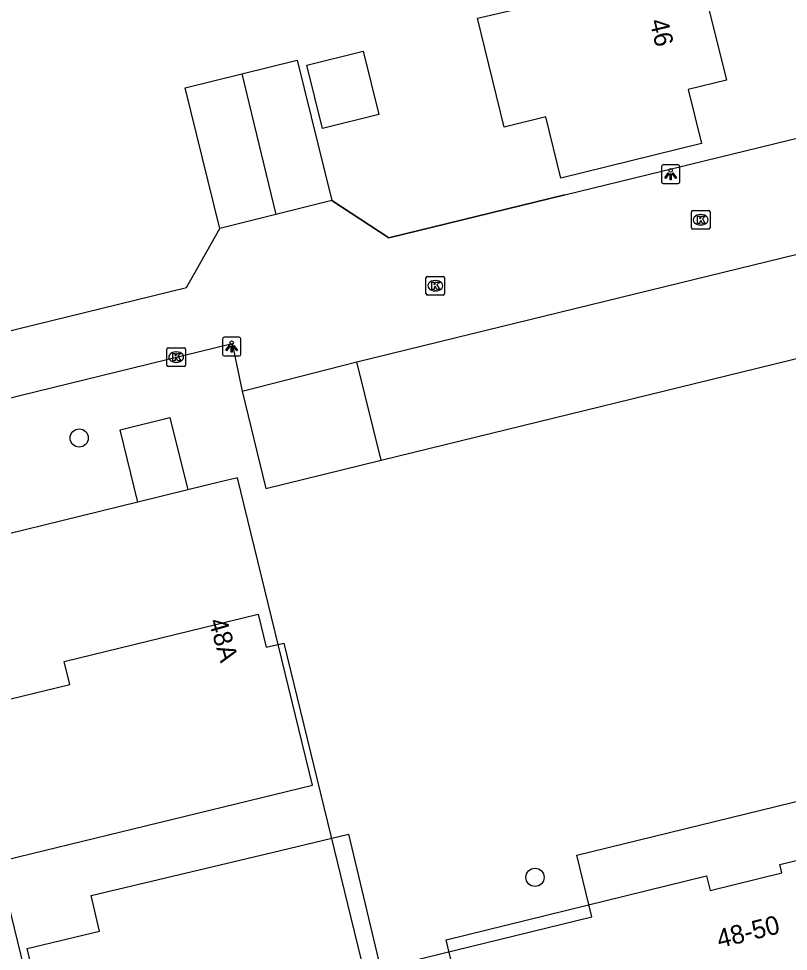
# Model space of a CAD drawing. Extents: x 158461 to 159795, y 387220 to 388672.
# Drawn here: x 159381.8 to 159423.2, y 387967 to 388017.1 of the extents above; entities that cross this region are included whole.
import ezdxf

# ---------------------------------------------------------------- set-up
doc = ezdxf.new("R2010")
doc.units = 0
for name, color, linetype in [('IMGEO_Boom', 7, 'Continuous'), ('IMGEO_Kolk', 7, 'Continuous'), ('IMGEO_Lichtpunt', 7, 'Continuous'), ('IMGEO_Muur', 7, 'Continuous'), ('IMGEO_Pand', 7, 'Continuous'), ('IMGEO_Pand_nummerreeks', 7, 'Continuous'), ('IMGEO_Pand_vergunning_verleend', 7, 'Continuous'), ('IMGEO_Parkeervlak_open', 7, 'Continuous'), ('IMGEO_Voetpad_open', 7, 'Continuous')]:
    doc.layers.add(name, color=color, linetype=linetype)

msp = doc.modelspace()

# ---------------------------------------------------------------- linework, layer by layer
at = {"layer": 'IMGEO_Boom'}
for centre in [(159385.034, 387994.594), (159409.539, 387970.996)]:
    msp.add_circle(centre, 0.489, dxfattribs=at)
at = {"layer": 'IMGEO_Kolk'}
for p, q in [((159418.021, 388006.818), (159418.873, 388006.818)), ((159417.946, 388005.892), (159417.946, 388006.744)), ((159418.434, 388006.598), (159418.459, 388006.598)), ((159418.947, 388006.744), (159418.947, 388005.892)), ((159418.873, 388005.818), (159418.021, 388005.818)), ((159418.457, 388006.038), (159418.432, 388006.038)), ((159403.674, 388002.35), (159403.674, 388003.202)), ((159403.749, 388003.276), (159404.601, 388003.276)), ((159404.162, 388003.056), (159404.187, 388003.056)), ((159404.675, 388003.202), (159404.675, 388002.35)), ((159404.185, 388002.496), (159404.16, 388002.496)), ((159404.601, 388002.276), (159403.749, 388002.276)), ((159389.746, 387998.514), (159389.746, 387999.366)), ((159389.821, 387999.44), (159390.673, 387999.44)), ((159390.747, 387999.366), (159390.747, 387998.514)), ((159390.234, 387999.22), (159390.259, 387999.22)), ((159390.673, 387998.44), (159389.821, 387998.44)), ((159390.257, 387998.66), (159390.232, 387998.66))]:
    msp.add_line(p, q, dxfattribs=at)
for points in [[(159418.021, 388006.818), (159418.873, 388006.818)], [(159417.946, 388005.892), (159417.946, 388006.744)], [(159418.267, 388006.518), (159418.39, 388006.518), (159418.39, 388006.367), (159418.52, 388006.518), (159418.684, 388006.518), (159418.538, 388006.367), (159418.691, 388006.118), (159418.539, 388006.118), (159418.454, 388006.282), (159418.39, 388006.215), (159418.39, 388006.118), (159418.267, 388006.118), (159418.267, 388006.518)], [(159418.947, 388006.744), (159418.947, 388005.892)], [(159418.873, 388005.818), (159418.021, 388005.818)], [(159403.674, 388002.35), (159403.674, 388003.202)], [(159403.749, 388003.276), (159404.601, 388003.276)], [(159403.995, 388002.976), (159404.118, 388002.976), (159404.118, 388002.825), (159404.248, 388002.976), (159404.412, 388002.976), (159404.266, 388002.825), (159404.419, 388002.576), (159404.267, 388002.576), (159404.182, 388002.74), (159404.118, 388002.673), (159404.118, 388002.576), (159403.995, 388002.576), (159403.995, 388002.976)], [(159404.675, 388003.202), (159404.675, 388002.35)], [(159404.601, 388002.276), (159403.749, 388002.276)], [(159389.746, 387998.514), (159389.746, 387999.366)], [(159389.821, 387999.44), (159390.673, 387999.44)], [(159390.747, 387999.366), (159390.747, 387998.514)], [(159390.067, 387999.14), (159390.19, 387999.14), (159390.19, 387998.989), (159390.32, 387999.14), (159390.484, 387999.14), (159390.338, 387998.989), (159390.491, 387998.74), (159390.339, 387998.74), (159390.254, 387998.904), (159390.19, 387998.837), (159390.19, 387998.74), (159390.067, 387998.74), (159390.067, 387999.14)], [(159390.673, 387998.44), (159389.821, 387998.44)]]:
    msp.add_lwpolyline(points, dxfattribs=at)
for centre, start, end in [((159418.023, 388006.742), 91.552, 178.448), ((159418.023, 388006.742), 91.552, 178.448), ((159418.871, 388006.742), 1.552, 88.448), ((159418.871, 388006.742), 1.552, 88.448), ((159418.023, 388005.894), 181.552, 268.448), ((159418.023, 388005.894), 181.552, 268.448), ((159418.871, 388005.894), 271.552, 358.448), ((159418.871, 388005.894), 271.552, 358.448), ((159403.751, 388003.2), 91.552, 178.448), ((159403.751, 388003.2), 91.552, 178.448), ((159404.599, 388003.2), 1.552, 88.448), ((159404.599, 388003.2), 1.552, 88.448), ((159403.751, 388002.352), 181.552, 268.448), ((159403.751, 388002.352), 181.552, 268.448), ((159404.599, 388002.352), 271.552, 358.448), ((159404.599, 388002.352), 271.552, 358.448), ((159389.823, 387999.364), 91.552, 178.448), ((159389.823, 387999.364), 91.552, 178.448), ((159390.671, 387999.364), 1.552, 88.448), ((159390.671, 387999.364), 1.552, 88.448), ((159389.823, 387998.516), 181.552, 268.448), ((159389.823, 387998.516), 181.552, 268.448), ((159390.671, 387998.516), 271.552, 358.448), ((159390.671, 387998.516), 271.552, 358.448)]:
    msp.add_arc(centre, 0.0765, start, end, dxfattribs=at)
for centre, major_axis, ratio, start_param, end_param in [((159418.433, 388006.318), (-0.387, 0.002), 0.722429, 4.712389, 7.853982), ((159418.458, 388006.318), (-0.39, 0.002), 0.717154, 1.570796, 4.712389), ((159404.161, 388002.776), (-0.387, 0.002), 0.722429, 4.712389, 7.853982), ((159404.186, 388002.776), (-0.39, 0.002), 0.717154, 1.570796, 4.712389), ((159390.233, 387998.94), (-0.387, 0.002), 0.722429, 4.712389, 7.853982), ((159390.258, 387998.94), (-0.39, 0.002), 0.717154, 1.570796, 4.712389)]:
    msp.add_ellipse(centre, major_axis=major_axis, ratio=ratio, start_param=start_param, end_param=end_param, dxfattribs=at)
at = {"layer": 'IMGEO_Lichtpunt'}
for p, q in [((159416.33, 388009.171), (159416.33, 388008.364)), ((159416.33, 388009.171), (159416.33, 388008.364)), ((159417.232, 388009.266), (159416.424, 388009.266)), ((159417.232, 388009.266), (159416.424, 388009.266)), ((159417.326, 388008.364), (159417.326, 388009.171)), ((159417.326, 388008.364), (159417.326, 388009.171)), ((159416.424, 388008.27), (159417.232, 388008.27)), ((159416.424, 388008.27), (159417.232, 388008.27)), ((159392.73, 387999.91), (159392.73, 387999.103)), ((159392.73, 387999.91), (159392.73, 387999.103)), ((159393.632, 388000.005), (159392.824, 388000.005)), ((159393.632, 388000.005), (159392.824, 388000.005)), ((159393.726, 387999.103), (159393.726, 387999.91)), ((159393.726, 387999.103), (159393.726, 387999.91)), ((159392.824, 387999.009), (159393.632, 387999.009)), ((159392.824, 387999.009), (159393.632, 387999.009))]:
    msp.add_line(p, q, dxfattribs=at)
for points in [[(159416.704, 388008.835), (159416.743, 388008.807), (159416.555, 388008.545), (159416.517, 388008.572), (159416.704, 388008.835)], [(159416.916, 388008.807), (159416.954, 388008.834), (159417.141, 388008.572), (159417.102, 388008.544), (159416.916, 388008.807)], [(159416.806, 388008.787), (159416.853, 388008.787), (159416.853, 388008.465), (159416.806, 388008.465), (159416.806, 388008.787)], [(159393.104, 387999.574), (159393.143, 387999.546), (159392.955, 387999.284), (159392.917, 387999.311), (159393.104, 387999.574)], [(159393.206, 387999.526), (159393.253, 387999.526), (159393.253, 387999.204), (159393.206, 387999.204), (159393.206, 387999.526)], [(159393.316, 387999.546), (159393.354, 387999.573), (159393.541, 387999.311), (159393.502, 387999.283), (159393.316, 387999.546)]]:
    msp.add_lwpolyline(points, dxfattribs=at)
for centre in [(159416.829, 388008.969), (159393.229, 387999.708)]:
    msp.add_circle(centre, 0.0994, dxfattribs=at)
for centre, start, end in [((159416.424, 388009.171), 90, 180), ((159416.424, 388009.171), 90, 180), ((159417.232, 388009.171), 0, 90), ((159417.232, 388009.171), 0, 90), ((159416.424, 388008.364), 180, 270), ((159416.424, 388008.364), 180, 270), ((159417.232, 388008.364), 270, 0), ((159417.232, 388008.364), 270, 360), ((159392.824, 387999.91), 90, 180), ((159392.824, 387999.91), 90, 180), ((159393.632, 387999.91), 0, 90), ((159393.632, 387999.91), 0, 90), ((159392.824, 387999.103), 180, 270), ((159392.824, 387999.103), 180, 270), ((159393.632, 387999.103), 270, 0), ((159393.632, 387999.103), 270, 360)]:
    msp.add_arc(centre, 0.0946, start, end, dxfattribs=at)
at = {"layer": 'IMGEO_Muur'}
for points in [[(159411.145, 388007.65), (159401.685, 388005.34), (159398.612, 388007.347)], [(159390.804, 388002.683), (159392.588, 388005.859)]]:
    msp.add_lwpolyline(points, dxfattribs=at)
at = {"layer": 'IMGEO_Pand'}
for points in [[(159420.858, 388020.57), (159421.444, 388018.194), (159418.901, 388017.567), (159419.824, 388013.821), (159417.772, 388013.315), (159418.488, 388010.413), (159410.924, 388008.548), (159410.112, 388011.841), (159407.887, 388011.292), (159406.444, 388017.143), (159410.333, 388018.045)], [(159400.303, 388015.372), (159401.144, 388011.968), (159398.12, 388011.221), (159397.279, 388014.625), (159400.303, 388015.372)], [(159393.781, 388014.16), (159396.749, 388014.893), (159398.612, 388007.347)], [(159392.588, 388005.859), (159390.725, 388013.406), (159393.781, 388014.16)], [(159393.781, 388014.16), (159395.6, 388006.603)], [(159398.612, 388007.347), (159395.6, 388006.603)], [(159395.6, 388006.603), (159392.588, 388005.859)], [(159388.193, 387991.151), (159387.242, 387995.036), (159389.913, 387995.69), (159390.864, 387991.804)], [(159388.193, 387991.151), (159377.069, 387988.429), (159381.086, 387971.938), (159397.573, 387975.954), (159393.535, 387992.458), (159392.622, 387992.235), (159390.864, 387991.804)], [(159390.864, 387991.804), (159388.193, 387991.151)], [(159405.972, 387962.53), (159404.754, 387967.63), (159418.755, 387971.067), (159418.952, 387970.294), (159422.812, 387971.238), (159422.703, 387971.685), (159440.743, 387976.074)], [(159384.137, 387959.176), (159382.229, 387967.169), (159386.132, 387968.1), (159385.676, 387970.01), (159395.86, 387972.44), (159399.508, 387973.31), (159402.29, 387961.651)]]:
    msp.add_lwpolyline(points, dxfattribs=at)
at = {"layer": 'IMGEO_Pand_vergunning_verleend'}
msp.add_lwpolyline([(159378.692, 387979.931), (159384.522, 387981.356), (159384.221, 387982.588), (159394.652, 387985.138), (159395.089, 387983.353), (159396.026, 387983.582), (159400.352, 387965.883), (159412.597, 387968.876), (159411.788, 387972.183), (159442.336, 387979.65), (159443.664, 387974.219), (159453.303, 387976.575), (159456.744, 387962.497), (159453.593, 387961.727), (159455.579, 387953.602), (159406.123, 387941.513), (159403.843, 387950.841), (159390.111, 387947.484), (159386.255, 387963.261), (159382.964, 387962.456), (159378.692, 387979.931)], dxfattribs=at)
at = {"layer": 'IMGEO_Parkeervlak_open'}
msp.add_lwpolyline([(159401.26, 387993.403), (159425.72, 387999.387), (159425.57, 388000), (159424.429, 388004.676)], dxfattribs=at)
at = {"layer": 'IMGEO_Voetpad_open'}
for points in [[(159398.612, 388007.347), (159401.685, 388005.34), (159411.145, 388007.65), (159426.118, 388011.307)], [(159368.272, 387997.173), (159379.819, 388000), (159390.804, 388002.683), (159392.588, 388005.859)], [(159399.965, 387998.696), (159405.3, 388000), (159424.429, 388004.676)], [(159367.637, 387993.397), (159393.25, 387999.675), (159393.786, 387997.106)], [(159393.786, 387997.106), (159399.965, 387998.696)], [(159401.26, 387993.403), (159399.965, 387998.696)], [(159393.786, 387997.106), (159395.063, 387991.886), (159401.26, 387993.403)]]:
    msp.add_lwpolyline(points, dxfattribs=at)

# ---------------------------------------------------------------- texts
at = {"layer": 'IMGEO_Pand_nummerreeks'}
for s, rotation, p in [('46', 283.4757, (159415.691, 388016.991)), ('48A', 286.1569, (159391.98, 387984.756)), ('48-50', 13.9278, (159419.45, 387967.181))]:
    msp.add_text(s, height=1, rotation=rotation, dxfattribs=at).set_placement(p)

doc.saveas('drawing.dxf')
